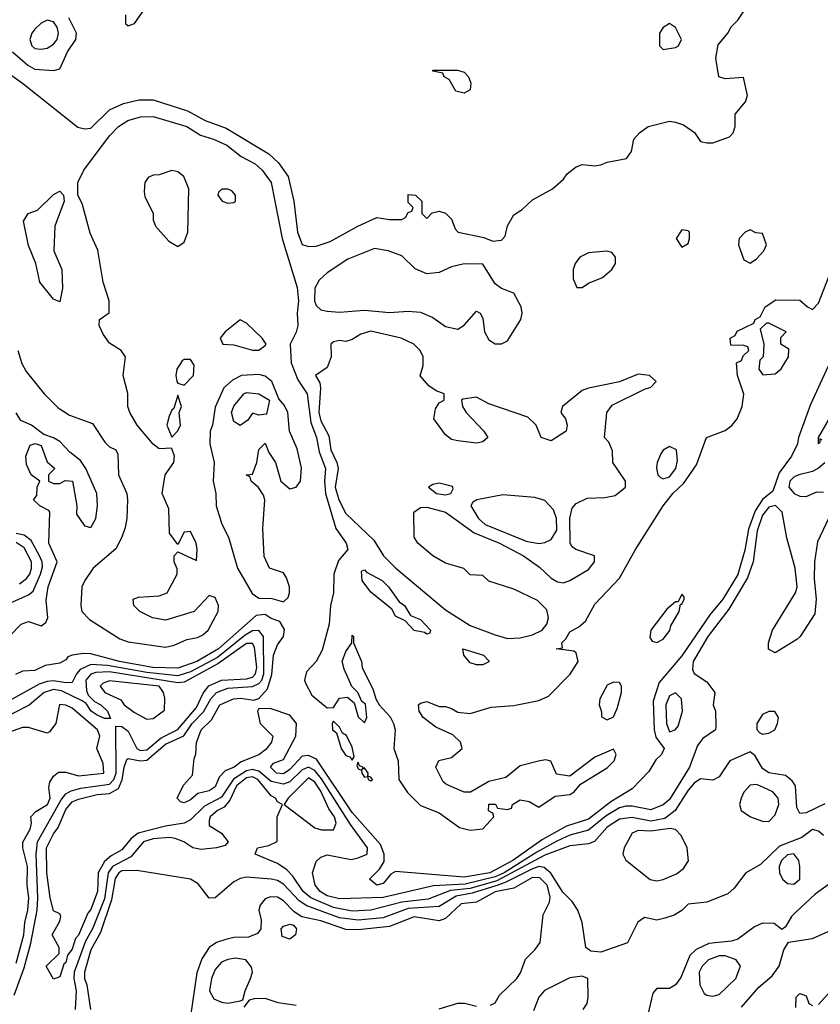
# Model space of a CAD drawing. Header units: inches. Extents: x 2380053 to 2584298, y 380219 to 546618.
# Tile 583 of 656: x 2512501 to 2515075, y 472587 to 475754. Entities that reach past the tile are written whole.
import ezdxf

# ---------------------------------------------------------------- set-up
doc = ezdxf.new("R2010")
doc.units = ezdxf.units.IN
doc.header["$MEASUREMENT"] = 0
doc.layers.add('C5417', color=7, linetype='Continuous')

msp = doc.modelspace()

# ---------------------------------------------------------------- linework, layer by layer
at = {"layer": 'C5417', "color": 2}
for points, elevation in [([(2512416, 475616), (2512510.6, 475550), (2512687.9, 475407.9), (2512710, 475402.8), (2512730, 475404.9), (2512790, 475463.8), (2512835.4, 475484.6), (2512884.2, 475495.8), (2512930, 475496.4), (2513040.8, 475460.8), (2513097.3, 475430), (2513164.8, 475404.8), (2513302.6, 475322.6), (2513333.4, 475293.4), (2513364.2, 475250), (2513382.4, 475170), (2513394, 475070), (2513410, 475030.8), (2513430, 475024), (2513454.2, 475025.8), (2513499.5, 475040.5), (2513588, 475090), (2513650, 475118), (2513690, 475110.8), (2513730, 475111.3), (2513742, 475118), (2513750, 475134), (2513762, 475138), (2513766, 475150), (2513750, 475166), (2513750, 475191.3), (2513774, 475190), (2513794, 475170), (2513794, 475130), (2513810, 475114), (2513827.3, 475132.7), (2513850, 475138), (2513870, 475131.3), (2513890, 475112), (2513901, 475081), (2513911, 475071), (2513993.2, 475053.2), (2514022, 475042), (2514050, 475044.7), (2514062, 475058), (2514070, 475091.3), (2514090, 475126), (2514116.6, 475143.4), (2514150, 475174.8), (2514214, 475210), (2514250, 475241), (2514261.7, 475258.3), (2514290, 475280.5), (2514310, 475288), (2514350, 475284), (2514370, 475286.8), (2514390, 475296), (2514452.5, 475307.5), (2514468, 475330), (2514475.3, 475370), (2514494, 475390), (2514522, 475410), (2514590, 475427.3), (2514610, 475424), (2514635.5, 475415.5), (2514671.1, 475391.1), (2514690, 475362), (2514710, 475358), (2514730, 475358), (2514783.1, 475376.9), (2514795.3, 475390), (2514802, 475410), (2514802, 475450), (2514835.3, 475490), (2514841.2, 475510), (2514828, 475568), (2514770, 475564), (2514748.7, 475570), (2514739.3, 475630), (2514747, 475673), (2514778, 475710), (2514788.9, 475731.1), (2514810, 475752), (2514850, 475812)], 6), ([(2512842, 475770), (2512842, 475742), (2512850, 475734), (2512870, 475742), (2512910, 475798)], 10), ([(2512478.4, 475650), (2512527.5, 475607.5), (2512550, 475594.9), (2512609.5, 475590.5), (2512630, 475596), (2512654.7, 475650), (2512681.6, 475690), (2512683.6, 475710), (2512659.6, 475759.6)], 10), ([(2512495.8, 474690), (2512507.9, 474647.9), (2512522.6, 474622.6), (2512580.5, 474550), (2512625.3, 474505.2), (2512661.5, 474481.5), (2512734.9, 474454.9), (2512775.4, 474395.4), (2512790, 474380.5), (2512810.3, 474370.3), (2512816.7, 474356.7), (2512819.5, 474290), (2512845.5, 474230), (2512848.4, 474210), (2512846, 474150), (2512839.9, 474120.1), (2512830.2, 474089.8), (2512810, 474052.3), (2512738, 473990), (2512710.4, 473950), (2512701.6, 473930), (2512698, 473870), (2512701.6, 473850), (2512725.3, 473825.2), (2512822.8, 473762.7), (2512850, 473752.4), (2512970, 473735.8), (2512998, 473742), (2513039.1, 473760.9), (2513072.7, 473767.3), (2513090, 473774.9), (2513107, 473790), (2513139.5, 473850), (2513140.9, 473870), (2513130, 473895.3), (2513110, 473902), (2513062, 473850), (2512970, 473822.7), (2512928, 473830), (2512888, 473850), (2512868, 473870), (2512866, 473890), (2512883.2, 473896.8), (2512950, 473901), (2512975.3, 473910), (2513008, 473970), (2513007.3, 473987.3), (2512998, 474010), (2512998, 474030), (2513010, 474042), (2513070, 474014), (2513072.3, 474050), (2513069, 474070), (2513050, 474108), (2513030, 474106), (2513010, 474066), (2512982.7, 474102.7), (2512980.4, 474180.4), (2512959, 474230), (2512969, 474290), (2512997, 474330), (2512999.3, 474350), (2512992, 474372), (2512990, 474375.3), (2512950, 474374), (2512930, 474389), (2512879, 474450), (2512855.3, 474490), (2512849, 474510), (2512848.9, 474551.1), (2512834, 474610), (2512842, 474670), (2512828, 474690), (2512790, 474714), (2512770, 474742), (2512757.2, 474770), (2512758, 474790), (2512788.9, 474811.1), (2512789.3, 474850), (2512769.4, 474910), (2512752.1, 475012.1), (2512727.7, 475067.7), (2512702.7, 475162.7), (2512688, 475190), (2512688.7, 475230), (2512707, 475270), (2512790, 475380.7), (2512819, 475410), (2512849.2, 475430), (2512890, 475441.6), (2512930, 475443), (2513038.8, 475410), (2513082.4, 475382.4), (2513124.7, 475370), (2513166.8, 475350), (2513213.8, 475313.8), (2513258.8, 475290), (2513280.7, 475270), (2513310.3, 475230), (2513344.9, 475050), (2513393, 474893), (2513398, 474850), (2513393.7, 474810), (2513395.3, 474770), (2513390, 474749), (2513370.4, 474710), (2513374, 474650), (2513395.4, 474595.4), (2513425.3, 474550), (2513437.8, 474457.8), (2513455.2, 474410), (2513463.7, 474363.7), (2513484.9, 474310), (2513481.2, 474270), (2513484.4, 474230), (2513517.2, 474117.2), (2513550.7, 474070), (2513556, 474050), (2513525.8, 474014.2), (2513511.8, 473970), (2513510.3, 473910), (2513500.4, 473870), (2513496.3, 473810), (2513473.4, 473726.6), (2513454.9, 473690), (2513423.6, 473656.4), (2513417.1, 473630), (2513419.9, 473619.9), (2513441.1, 473581.1), (2513490, 473541), (2513510, 473542), (2513530, 473571.3), (2513555.3, 473575.3), (2513576.9, 473556.9), (2513590, 473512), (2513610, 473492), (2513617.2, 473510), (2513612.7, 473552.7), (2513601.2, 473561.2), (2513588, 473590), (2513569.1, 473609.1), (2513544.5, 473664.5), (2513538, 473690), (2513550, 473722), (2513568.7, 473750), (2513570, 473774), (2513574, 473770), (2513574, 473750), (2513600.7, 473690), (2513602.8, 473670), (2513638, 473598), (2513646, 473570), (2513657.3, 473550), (2513692.1, 473512.1), (2513703, 473490), (2513708, 473470), (2513704.7, 473410), (2513718, 473370), (2513720.7, 473310), (2513748.4, 473268.4), (2513790, 473226), (2513850, 473202.8), (2513915.2, 473155.2), (2513950, 473146.8), (2513990, 473151.3), (2514026, 473190), (2514022, 473202), (2514008.9, 473208.9), (2514010, 473231.3), (2514031.1, 473231.1), (2514038, 473218), (2514070, 473214), (2514082, 473218), (2514086, 473230), (2514110, 473244.7), (2514139.6, 473239.6), (2514170, 473221), (2514223.1, 473256.9), (2514270, 473262), (2514284, 473270), (2514304.5, 473295.5), (2514390, 473347.3), (2514412.7, 473370), (2514419, 473390), (2514410, 473408), (2514350, 473382), (2514270, 473321.2), (2514227.3, 473327.3), (2514208.7, 473368.7), (2514193.2, 473373.2), (2514174, 473370), (2514110, 473354), (2514064, 473316), (2514010, 473304), (2513950.9, 473269.1), (2513930, 473269.2), (2513874, 473294), (2513863.1, 473303.1), (2513839, 473350), (2513849.1, 473370.9), (2513890, 473380.7), (2513924, 473410), (2513919, 473430), (2513893.8, 473453.8), (2513838.9, 473478.9), (2513799, 473510), (2513785.2, 473530), (2513784, 473550), (2513790, 473556), (2513810, 473561), (2513850, 473544.7), (2513870, 473544.7), (2513890, 473538), (2513910, 473526.8), (2513950, 473522.8), (2514017.5, 473542.5), (2514090, 473548), (2514170, 473563.8), (2514202, 473578), (2514271.3, 473648.7), (2514297, 473690), (2514290, 473718), (2514283.1, 473723.1), (2514226, 473730), (2514246, 473734), (2514244, 473750), (2514257.5, 473762.5), (2514270, 473784.7), (2514299, 473801), (2514320.4, 473819.6), (2514350, 473874), (2514430, 473958), (2514480.7, 474050), (2514569.7, 474190.2), (2514601.6, 474230), (2514637, 474263), (2514677.5, 474322.5), (2514709, 474410), (2514770, 474432.7), (2514791, 474449), (2514807.6, 474470), (2514824.5, 474510), (2514829.1, 474549.1), (2514808.7, 474610), (2514806, 474650), (2514822, 474658), (2514827.3, 474672.7), (2514846, 474690), (2514842, 474702), (2514830, 474706), (2514787.3, 474707.3), (2514786, 474730), (2514802, 474738), (2514808.4, 474751.6), (2514862, 474778), (2514866, 474790), (2514882, 474798), (2514898, 474830), (2514932.7, 474852.7), (2515010, 474852), (2515034, 474830), (2515050, 474822), (2515070, 474842), (2515104, 474930)], 2), ([(2515100.2, 474639.8), (2515044.2, 474515.8), (2515004.9, 474410), (2515001.6, 474390), (2514982.4, 474350), (2514943.1, 474296.9), (2514922.5, 474237.5), (2514889.2, 474210.8), (2514865.7, 474174.3), (2514844.3, 474115.7), (2514832.2, 474047.8), (2514810, 473969.6), (2514761.5, 473890), (2514720.7, 473839.3), (2514630, 473707.8), (2514557.6, 473622.4), (2514538, 473562), (2514540.7, 473470), (2514546.7, 473446.7), (2514573, 473410), (2514564.9, 473390), (2514546.6, 473373.4), (2514524.2, 473335.8), (2514470, 473279.6), (2514402, 473238), (2514330, 473182.4), (2514259.7, 473160.3), (2514182.5, 473117.4), (2514086.7, 473050), (2514012.7, 473010), (2513930, 472995.6), (2513710, 473014.5), (2513694.6, 473005.4), (2513670, 472975.1), (2513650, 472969.8), (2513626, 472990), (2513658.6, 473021.4), (2513673.3, 473046.7), (2513672.6, 473070), (2513661, 473101), (2513570, 473204.4), (2513455.9, 473375.9), (2513430, 473387.6), (2513410, 473385.4), (2513370, 473342.4), (2513350, 473327.9), (2513327, 473330), (2513307.8, 473350), (2513317.2, 473362.8), (2513350, 473374.8), (2513389.6, 473450), (2513391.6, 473490), (2513370, 473517), (2513310, 473537), (2513270, 473538), (2513266, 473530), (2513274.8, 473490), (2513315.5, 473450), (2513310.8, 473430), (2513293, 473407), (2513270.6, 473389.4), (2513213.4, 473366.6), (2513190.5, 473350), (2513162.3, 473337.7), (2513142.8, 473317.2), (2513130, 473286.6), (2513110, 473274), (2513074.4, 473265.6), (2513050, 473245.2), (2513030, 473235.3), (2513018, 473238), (2513008, 473250), (2513028.4, 473291.6), (2513056.4, 473323.6), (2513062, 473378), (2513068, 473392), (2513069.3, 473429.3), (2513084.7, 473470), (2513118.5, 473501.5), (2513144.7, 473550), (2513188.7, 473570), (2513212.2, 473572.2), (2513254.6, 473565.4), (2513269.7, 473570.3), (2513298, 473602), (2513311.9, 473648.1), (2513316.9, 473710), (2513330, 473742.8), (2513349.3, 473770), (2513352.3, 473792.3), (2513338, 473818), (2513310, 473827.6), (2513290, 473841.3), (2513262, 473838), (2513140.3, 473730), (2513070.3, 473690), (2513010, 473667.9), (2512929, 473670), (2512822.7, 473690), (2512730, 473714), (2512705.1, 473714.9), (2512670.3, 473709.7), (2512655.9, 473704.1), (2512650, 473695.3), (2512630, 473684), (2512583.6, 473676.4), (2512550, 473661.2), (2512510, 473658), (2512487.3, 473647.3)], 2), ([(2512468.7, 473771.3), (2512506, 473810), (2512530, 473818), (2512570, 473804.7), (2512585.2, 473814.8), (2512592, 473830), (2512586.7, 473886.7), (2512593, 473930), (2512621.6, 474010), (2512595.1, 474070), (2512598, 474170), (2512595.3, 474175.3), (2512566, 474190), (2512546, 474210), (2512556.4, 474223.6), (2512558, 474250), (2512566, 474270), (2512538, 474290), (2512522.7, 474322.7), (2512521.2, 474350), (2512534.6, 474385.4), (2512551, 474391), (2512570, 474384.7), (2512590, 474332), (2512614, 474310), (2512594, 474290), (2512594, 474270), (2512610, 474262), (2512630, 474262), (2512648, 474272), (2512671, 474270), (2512684.7, 474190), (2512683.6, 474163.6), (2512710, 474126), (2512730, 474121), (2512746, 474150), (2512751.6, 474190), (2512749.6, 474230), (2512714, 474310), (2512696.4, 474336.4), (2512662.6, 474362.6), (2512630, 474397), (2512610, 474409.4), (2512579.3, 474419.3), (2512539, 474450), (2512505.1, 474465.1), (2512489.5, 474489.5)], 2), ([(2515081.2, 474401.2), (2515074, 474406), (2515074, 474394), (2515069.3, 474389.3), (2515069.4, 474410), (2515120.5, 474499.5)], 2), ([(2515090, 474328.2), (2515070, 474311.1), (2515050, 474300.5), (2515006.8, 474290), (2514990, 474282.4), (2514977.6, 474270), (2514974, 474250), (2514990.8, 474230), (2515010, 474221.3), (2515030, 474220.5), (2515064.2, 474235.8), (2515085.4, 474234.6)], 6), ([(2515101.5, 474150), (2515065.8, 474074.2), (2515057, 474010), (2515055.3, 473955.3), (2515062.4, 473890), (2515057.6, 473842.4), (2515010.5, 473769.5), (2514999.9, 473760.1), (2514930, 473718), (2514908.9, 473728.9), (2514908.7, 473750), (2514922, 473790), (2514996, 473910), (2515000.9, 473930), (2514994, 473990), (2514967.2, 474087.2), (2514952.6, 474170), (2514931.3, 474191.3), (2514910, 474185.8), (2514890, 474160.5), (2514872.3, 474110), (2514859.3, 474010), (2514841.2, 473958.8), (2514781.7, 473858.3), (2514714, 473770), (2514666.3, 473690), (2514664.4, 473664.4), (2514670, 473651.3), (2514710, 473624.7), (2514736, 473590), (2514731.3, 473550), (2514738, 473530), (2514739.8, 473480.2), (2514738, 473470), (2514697.7, 473442.3), (2514680.2, 473419.8), (2514654.9, 473350), (2514590, 473245.4), (2514570, 473228.2), (2514530, 473213), (2514470, 473223.8), (2514450, 473224.4), (2514430, 473218.6), (2514386.8, 473193.1), (2514330, 473147.2), (2514270, 473131.3), (2514228.7, 473111.3), (2514163.6, 473076.4), (2514059, 473010), (2514030, 472997.1), (2513933.8, 472973.8), (2513831.6, 472968.4), (2513670, 472930.7), (2513530, 472925.8), (2513490, 472935.8), (2513466.9, 472950), (2513451.3, 472970), (2513442.9, 473010), (2513454, 473046), (2513470, 473060.7), (2513490, 473067.7), (2513566.8, 473053.2), (2513590, 473058), (2513618, 473070), (2513619.7, 473090), (2513564.9, 473164.9), (2513471.8, 473311.8), (2513450, 473339.4), (2513430, 473349.8), (2513410, 473341.1), (2513370, 473302.2), (2513350, 473294.9), (2513310, 473303.2), (2513270, 473337.3), (2513250, 473342.8), (2513230, 473338.5), (2513188.7, 473311.3), (2513150, 473253.6), (2513096, 473224), (2513050, 473180.4), (2513030, 473169.8), (2512970, 473160.3), (2512882, 473138), (2512859.6, 473120.4), (2512830, 473083.9), (2512795.7, 473064.3), (2512774.1, 473045.9), (2512753.4, 473010), (2512751.8, 472950), (2512730, 472892.3), (2512720.2, 472879.8), (2512690, 472809.6), (2512681, 472799), (2512670, 472764), (2512654.9, 472745.1), (2512650, 472722), (2512643.5, 472716.5), (2512630, 472675.3), (2512610, 472668), (2512586, 472710), (2512628, 472750), (2512628.7, 472770), (2512606, 472810), (2512630, 472854), (2512634, 472870), (2512630, 472878), (2512610, 472888), (2512599.5, 472930), (2512588.8, 473010), (2512587.1, 473090), (2512610, 473135.8), (2512624.8, 473155.2), (2512650, 473213.7), (2512670, 473238), (2512690, 473246.5), (2512750, 473262.2), (2512790, 473264.9), (2512818.5, 473281.5), (2512831.3, 473308.7), (2512836.8, 473350), (2512846.2, 473373.9), (2512850, 473377.4), (2512890, 473370.2), (2512910, 473372.6), (2512970, 473423.5), (2513029.4, 473450.6), (2513056.2, 473490), (2513091.9, 473528.1), (2513115.9, 473570), (2513134, 473590), (2513170, 473604), (2513250, 473608.7), (2513270, 473618.5), (2513279.5, 473630), (2513286.5, 473650), (2513284.8, 473770), (2513270, 473789.7), (2513250, 473788.2), (2513225.9, 473774.1), (2513137, 473703), (2513050, 473656.2), (2513010, 473643.4), (2512910, 473654.3), (2512783.7, 473676.3), (2512730, 473679.9), (2512696, 473664), (2512683.6, 473650), (2512670, 473622.4), (2512650, 473620.7), (2512610, 473627.9), (2512590, 473625.6), (2512563.8, 473616.2), (2512448.1, 473551.9)], 6), ([(2512450, 473868.8), (2512530, 473904.2), (2512544.1, 473915.9), (2512568.2, 473970), (2512574.2, 473994.2), (2512573.6, 474010), (2512565.5, 474030), (2512538.7, 474078.7), (2512516.2, 474096.2), (2512490, 474101.7)], 6), ([(2512500.6, 473939.4), (2512523.5, 473956.5), (2512533.5, 473970), (2512539.8, 473990), (2512539.4, 474010), (2512515.2, 474055.2), (2512490, 474072.7)], 10), ([(2512483.9, 472616.1), (2512515.3, 472704.7), (2512536.7, 472783.3), (2512557, 472890), (2512559.5, 472930), (2512554, 473070), (2512558.6, 473110), (2512635.1, 473244.9), (2512650, 473263.9), (2512666.3, 473273.6), (2512697.6, 473282.4), (2512790, 473295), (2512804.5, 473310), (2512811, 473330), (2512810, 473482), (2512830, 473480.4), (2512850, 473465.5), (2512878, 473410), (2512890, 473402.9), (2512910, 473405.2), (2512956.2, 473443.8), (2513010, 473471.3), (2513070, 473542), (2513091.7, 473588.3), (2513109, 473611), (2513150.5, 473629.5), (2513230, 473634), (2513250, 473639.2), (2513259.8, 473650), (2513263.7, 473670), (2513256, 473736), (2513250, 473747.8), (2513230, 473747.9), (2513138.3, 473681.7), (2513030, 473623.4), (2513010, 473621.2), (2512790, 473656.1), (2512745.8, 473654.2), (2512730, 473648.6), (2512714.2, 473630), (2512716.6, 473596.6), (2512721.7, 473581.7), (2512741.3, 473561.3), (2512762.4, 473550), (2512783.1, 473530), (2512793.2, 473506.8), (2512773.8, 473506.2), (2512750, 473516.9), (2512731.6, 473530), (2512714.5, 473554.5), (2512702.6, 473562.6), (2512635.4, 473595.4), (2512610, 473599.8), (2512580.3, 473590), (2512531.3, 473548.7), (2512430, 473497.2)], 10), ([(2512490, 472719.1), (2512514.7, 472810), (2512517.8, 472850), (2512527.8, 472890), (2512530.6, 472930), (2512525.5, 472970), (2512526.8, 473030), (2512511.2, 473090), (2512511.3, 473108.7), (2512534.7, 473150), (2512539.6, 473170), (2512537.2, 473190), (2512553.3, 473206.7), (2512590.8, 473230), (2512599.1, 473250), (2512595.1, 473284.9), (2512598, 473302), (2512610, 473321), (2512626.6, 473333.4), (2512650, 473333.4), (2512690, 473321.7), (2512771.5, 473330), (2512770, 473362), (2512749.2, 473410), (2512758.7, 473450), (2512751.3, 473470), (2512670, 473539.1), (2512650, 473549.5), (2512628.8, 473551.2), (2512617.1, 473490), (2512596.7, 473463.3), (2512590, 473459.5), (2512530, 473476.9), (2512510, 473476.9), (2512450, 473456.3)], 14), ([(2515090, 473231.6), (2515030, 473203), (2515010, 473200.9), (2515000.1, 473220.1), (2514996, 473290), (2514985.4, 473305.4), (2514963.2, 473323.2), (2514910, 473331.8), (2514890, 473345.1), (2514866, 473386), (2514850, 473399), (2514784.7, 473370), (2514750, 473319), (2514730, 473308), (2514690, 473312.7), (2514670, 473298.4), (2514650, 473276.2), (2514609, 473210), (2514575.8, 473184.2), (2514530, 473176), (2514470, 473187.8), (2514430, 473182.3), (2514390, 473156.9), (2514349.1, 473110.9), (2514330, 473103.5), (2514270, 473096.4), (2514190, 473066.8), (2514035.8, 472984.2), (2513950, 472959.9), (2513886.4, 472953.6), (2513814.4, 472925.6), (2513730, 472915.2), (2513630.1, 472889.9), (2513570, 472886.9), (2513510, 472897.9), (2513437.4, 472930), (2513412.2, 472950), (2513379.3, 472999.3), (2513359.8, 473019.8), (2513330, 473039.5), (2513258, 473070), (2513266, 473090), (2513302, 473098), (2513328.9, 473111.1), (2513328.7, 473190), (2513346, 473230), (2513330, 473238), (2513324, 473250), (2513310, 473258), (2513267.2, 473310), (2513250, 473318.6), (2513230, 473315.2), (2513198.4, 473290), (2513176.4, 473243.6), (2513158.9, 473221.1), (2513137.3, 473210), (2513114, 473190), (2513110, 473178), (2513110, 473162), (2513150, 473138), (2513172, 473110), (2513162, 473098), (2513134, 473090), (2513084.8, 473084.8), (2513058, 473090), (2513028.7, 473110), (2513000.7, 473120.7), (2512983.3, 473123.3), (2512930, 473118.9), (2512899.5, 473110), (2512858.9, 473061.1), (2512799.7, 473030), (2512786.1, 473010), (2512773.8, 472926.2), (2512735.7, 472830), (2512712.8, 472790), (2512676.6, 472690), (2512675.3, 472670), (2512682.5, 472630), (2512679.7, 472570)], 10), ([(2515086, 473130), (2515070, 473143.7), (2515050, 473149.3), (2515016.3, 473123.7), (2514944.6, 473095.4), (2514882.9, 473037.1), (2514836.3, 473010), (2514798.9, 472961.1), (2514777.6, 472942.4), (2514710, 472915.1), (2514650.9, 472909.1), (2514630, 472888.7), (2514606, 472874), (2514576, 472864), (2514550, 472857.2), (2514510, 472866.6), (2514489, 472851), (2514455.4, 472784.6), (2514370, 472754.5), (2514338, 472758), (2514322, 472770), (2514309.7, 472849.7), (2514295.6, 472890), (2514277.4, 472917.4), (2514247.8, 472947.8), (2514209.2, 473009.2), (2514187.3, 473027.3), (2514170, 473029.8), (2514150, 473023.2), (2514061.7, 472978.3), (2514031.9, 472968.1), (2513955.8, 472944.2), (2513904.7, 472935.3), (2513850, 472901.1), (2513750, 472895), (2513670, 472864.7), (2513590, 472857.7), (2513530, 472864.9), (2513424.3, 472904.3), (2513400, 472920), (2513350, 472973.5), (2513330, 472985.1), (2513310, 472989.8), (2513230, 472996.3), (2513210, 472991.5), (2513190, 472980.7), (2513130, 472929.2), (2513110, 472928.7), (2513074.8, 472974.8), (2513050, 472989.2), (2512877.6, 473017.6), (2512830, 473016.2), (2512820.3, 473010), (2512808.1, 472991.9), (2512796.9, 472923.1), (2512761.6, 472818.4), (2512730, 472762.7), (2512709.3, 472690), (2512709.2, 472670), (2512717.6, 472650), (2512728.7, 472570)], 14), ([(2514015.5, 472584.5), (2514030, 472591.3), (2514043.7, 472616.3), (2514099.3, 472670), (2514111.3, 472688.7), (2514127.3, 472732.7), (2514157.7, 472762.3), (2514174.2, 472785.8), (2514184.8, 472875.2), (2514204.8, 472915.2), (2514207.2, 472932.8), (2514197.1, 472970), (2514174, 472994), (2514150, 472995.4), (2514090, 472960.5), (2514030, 472948.6), (2513970, 472915.8), (2513920.5, 472910), (2513870, 472863), (2513850, 472855.8), (2513770, 472868.3), (2513690, 472837.1), (2513590, 472826.4), (2513550, 472827.3), (2513470, 472855.1), (2513408, 472868), (2513384, 472884), (2513350, 472919.7), (2513330, 472931.2), (2513307.5, 472932.5), (2513290, 472926.6), (2513274, 472906), (2513270.4, 472890), (2513277.8, 472857.8), (2513276.9, 472830), (2513265.4, 472814.6), (2513236.5, 472803.5), (2513190, 472801.7), (2513164, 472796), (2513134.1, 472785.9), (2513110, 472769.6), (2513086.8, 472733.2), (2513071.2, 472688.8), (2513050.7, 472549.3)], 18), ([(2515105.3, 472974.7), (2515058.6, 472941.5), (2514996.2, 472883.8), (2514982.8, 472870), (2514963.6, 472836.4), (2514952, 472828), (2514927, 472847), (2514890, 472847.8), (2514863.6, 472836.4), (2514810, 472796.3), (2514790.2, 472789.8), (2514717.1, 472782.9), (2514676.7, 472763.3), (2514656.1, 472743.9), (2514627.1, 472672.9), (2514610, 472649.4), (2514590, 472638), (2514550, 472638), (2514536.9, 472623.1), (2514510, 472508)], 18), ([(2514821.8, 472578.2), (2514877.4, 472642.6), (2514921, 472679), (2514942.7, 472710), (2514958, 472762), (2514973.6, 472786.4), (2515050, 472798.5), (2515130, 472833.6)], 18), ([(2514313.2, 472570), (2514326, 472590), (2514329.3, 472610), (2514328, 472670), (2514310, 472677.2), (2514270, 472672.7), (2514189, 472631), (2514170.4, 472610), (2514153.4, 472566.6)], 18), ([(2514996.4, 472576.4), (2514998, 472610), (2515010, 472622), (2515030, 472614), (2515038, 472590), (2515050, 472582.8)], 14), ([(2515070, 472586), (2515109, 472630)], 14), ([(2513390, 472582.7), (2513332.1, 472592.1), (2513290, 472606), (2513254.8, 472605.2), (2513239.6, 472600.4), (2513222, 472578)], 22), ([(2513850, 472573), (2513910, 472590.5), (2513930.9, 472590.9), (2513970, 472581)], 18)]:
    msp.add_lwpolyline(points, dxfattribs=dict(at, elevation=elevation))
for points, elevation in [([(2512590, 475752.6), (2512570, 475742.4), (2512550, 475722.9), (2512540.3, 475710), (2512534, 475690), (2512540.5, 475670), (2512550, 475661.6), (2512570, 475658.7), (2512590, 475662), (2512610, 475674.9), (2512621.3, 475690), (2512626.3, 475710), (2512622, 475730), (2512610, 475747.3)], 14), ([(2514590, 475742), (2514570, 475728.7), (2514558.8, 475710), (2514558, 475670), (2514570, 475658), (2514610, 475664), (2514619, 475670), (2514629, 475690), (2514610, 475728.7)], 10), ([(2513930, 475518), (2513904, 475524), (2513882, 475562), (2513866, 475570), (2513862, 475582), (2513830, 475588), (2513830, 475592), (2513908.9, 475591.1), (2513930, 475584.7), (2513944.7, 475570), (2513951.3, 475550), (2513950, 475528.7)], 6), ([(2512990, 475268.7), (2512950, 475255.3), (2512930, 475254), (2512914, 475246), (2512904, 475230), (2512901.1, 475201.1), (2512903.8, 475183.8), (2512930, 475132), (2512930.4, 475110), (2512938, 475090), (2512981.3, 475041.3), (2513010, 475024.7), (2513030, 475038), (2513042, 475070), (2513045.2, 475210), (2513028.7, 475250), (2513010, 475264)], 2), ([(2512630, 474846), (2512610, 474855.3), (2512566, 474910), (2512553.2, 474970), (2512530, 475028), (2512514, 475106), (2512528.7, 475130), (2512558.6, 475141.4), (2512610, 475191.3), (2512630, 475202), (2512642, 475190), (2512644.7, 475170), (2512614, 475090), (2512610.7, 475010), (2512636.3, 474950), (2512638.8, 474890)], 2), ([(2513170, 475208.7), (2513151.6, 475208.4), (2513141, 475199), (2513138, 475190), (2513152, 475170), (2513170, 475164), (2513190, 475166), (2513195.3, 475170), (2513195.3, 475190), (2513183.1, 475203.1)], 2), ([(2514630, 475078), (2514612, 475050), (2514630, 475022), (2514650, 475034), (2514655.3, 475050), (2514655.3, 475070), (2514650, 475075.3)], 6), ([(2514850, 475078), (2514834, 475070), (2514814, 475050), (2514812, 475030), (2514830, 474982), (2514850, 474971.3), (2514870, 474984.7), (2514894, 475010), (2514902, 475030), (2514890, 475066), (2514868.4, 475068.4)], 6), ([(2513642, 475018), (2513556.8, 474983.2), (2513490, 474939.5), (2513464.2, 474915.8), (2513450.5, 474890), (2513449, 474850), (2513454.6, 474834.6), (2513470, 474820.7), (2513490, 474816.3), (2513530, 474813.4), (2513610, 474819.3), (2513690, 474812.2), (2513750, 474816.3), (2513790, 474813.4), (2513830, 474796), (2513870, 474766.8), (2513910, 474758), (2513930, 474771.3), (2513970, 474816), (2513982, 474810), (2513990, 474794), (2513996, 474750), (2514010, 474724.7), (2514030, 474711), (2514050, 474711), (2514070, 474721), (2514112.7, 474790), (2514117.2, 474810), (2514113.2, 474830), (2514090, 474874), (2514050, 474889), (2514030, 474904), (2513990, 474968), (2513930, 474969), (2513890, 474959), (2513850, 474940.9), (2513810, 474936), (2513772.9, 474952.9), (2513730, 474994), (2513686, 475010)], 6), ([(2514389.4, 475009.4), (2514330, 475003.6), (2514302, 474990), (2514287.7, 474970), (2514280.7, 474950), (2514280.7, 474920.7), (2514292.7, 474892.7), (2514310, 474892), (2514330, 474906), (2514375.6, 474924.4), (2514405.2, 474950), (2514417.2, 474970), (2514417.2, 474990), (2514405.6, 475005.6)], 6), ([(2513210, 474788), (2513162, 474750), (2513146, 474730), (2513154, 474710), (2513190, 474707.7), (2513250, 474690.5), (2513270, 474690.7), (2513290, 474706), (2513294, 474710), (2513281.2, 474730), (2513230, 474778)], 2), ([(2514910, 474778), (2514902, 474778), (2514882, 474758), (2514894, 474710), (2514891.3, 474670), (2514881, 474659), (2514878, 474630), (2514891.1, 474611.1), (2514930, 474614.8), (2514950, 474631), (2514972.7, 474670), (2514974.6, 474694.6), (2514948, 474710), (2514948.4, 474731.6), (2514966, 474750)], 2), ([(2513630, 474752.3), (2513597.6, 474742.4), (2513570, 474725.2), (2513550, 474719), (2513530, 474722), (2513510, 474718), (2513502, 474710), (2513502.8, 474670), (2513490, 474635.3), (2513452, 474610), (2513466.2, 474586.2), (2513468.9, 474568.9), (2513462.7, 474490), (2513470, 474463.8), (2513494.9, 474414.9), (2513501.8, 474370), (2513520.8, 474330), (2513525.2, 474310), (2513515.5, 474250), (2513527.5, 474210), (2513550, 474166), (2513639.9, 474079.9), (2513670.5, 474030), (2513710.5, 473990), (2513870, 473855.5), (2513950, 473805.7), (2514030, 473774.9), (2514070, 473763.7), (2514110, 473765.3), (2514150, 473774.9), (2514181.2, 473790), (2514196, 473810), (2514201.2, 473830), (2514196, 473856), (2514165.6, 473885.6), (2514090, 473922.7), (2514010, 473948), (2513990, 473966), (2513950, 473968.7), (2513929, 473989), (2513870, 474006), (2513829.2, 474030), (2513780.9, 474070), (2513769.6, 474090), (2513769, 474170), (2513790, 474184.9), (2513810, 474186.4), (2513870.2, 474170.2), (2513963, 474103), (2514043.8, 474070), (2514121.6, 474030), (2514173, 473993), (2514210, 473957.3), (2514230, 473946), (2514250, 473942.8), (2514270, 473950.5), (2514330, 473986), (2514349.4, 474010), (2514349, 474030), (2514289.7, 474049.7), (2514278, 474058), (2514271.5, 474070), (2514269.8, 474150.2), (2514277.4, 474182.6), (2514290, 474198), (2514325.4, 474214.6), (2514382.9, 474217.1), (2514416.2, 474223.8), (2514449, 474250), (2514449.2, 474270), (2514408.7, 474330), (2514407.3, 474367.3), (2514395.3, 474395.3), (2514382, 474410), (2514389.4, 474490.6), (2514406.3, 474513.7), (2514510, 474566), (2514530, 474572), (2514548, 474590), (2514526, 474610), (2514490, 474614), (2514430, 474588.7), (2514330, 474569.2), (2514310, 474561.2), (2514246.8, 474510), (2514241, 474490), (2514256, 474470), (2514261, 474450), (2514258, 474430), (2514210, 474399), (2514178, 474410), (2514162, 474450), (2514135.1, 474475.1), (2514010, 474518), (2513970, 474539.3), (2513926.4, 474533.6), (2513922, 474530), (2513924.7, 474510), (2513936.3, 474490), (2513993.4, 474430), (2514006.8, 474410), (2513990, 474396), (2513970, 474392), (2513910, 474399.3), (2513890, 474404), (2513870, 474419), (2513833.2, 474470), (2513838, 474502), (2513850, 474522), (2513866, 474530), (2513866, 474550), (2513840.2, 474560.2), (2513816.4, 474576.4), (2513788.4, 474608.4), (2513798, 474642), (2513799, 474670), (2513789, 474690), (2513769, 474710), (2513728, 474730)], 6), ([(2513050, 474661.2), (2513030, 474661.2), (2513023.4, 474656.6), (2513006.8, 474630), (2513002.8, 474610), (2513006, 474590), (2513010, 474584.7), (2513030, 474578.8), (2513059.6, 474610), (2513062.7, 474642.7)], 2), ([(2513270, 474613), (2513214, 474610), (2513185.3, 474594.7), (2513158, 474570), (2513130, 474508), (2513121.3, 474450), (2513114, 474430), (2513112.4, 474390), (2513126.4, 474330), (2513123.1, 474270), (2513131.8, 474230), (2513133.4, 474190), (2513151.7, 474131.7), (2513172.7, 474090), (2513201.3, 473990), (2513248.7, 473908.7), (2513270, 473893.4), (2513312.5, 473892.5), (2513350, 473882), (2513364, 473896), (2513369.1, 473910.9), (2513369.2, 473930), (2513358.9, 473958.9), (2513350, 473975.3), (2513304, 473990), (2513287.7, 474027.7), (2513282.7, 474117.3), (2513289, 474210), (2513284.7, 474224.7), (2513269.2, 474249.2), (2513246, 474270), (2513242, 474282), (2513229, 474290), (2513250, 474292), (2513264, 474330), (2513270, 474372), (2513290, 474392), (2513302, 474362), (2513324, 474330), (2513341, 474270), (2513370, 474244.7), (2513390, 474250.8), (2513403.7, 474270), (2513407.2, 474312.8), (2513393.6, 474373.6), (2513368.7, 474430), (2513363.7, 474490), (2513352.9, 474512.9), (2513334.5, 474534.5), (2513312, 474590), (2513290, 474607)], 2), ([(2513010, 474546), (2512996.9, 474503.1), (2512990, 474498), (2512981.4, 474478.6), (2512974, 474450), (2512990, 474411.3), (2513010, 474431.3), (2513018, 474450), (2513014, 474490), (2513022, 474510)], 2), ([(2513270, 474482), (2513250, 474488), (2513234.4, 474465.6), (2513210, 474449), (2513190, 474462), (2513182.7, 474490), (2513189.4, 474510.6), (2513222, 474550), (2513230, 474554.8), (2513270.4, 474550.4), (2513304.7, 474530), (2513294.8, 474485.2)], 2), ([(2514590, 474381.2), (2514570, 474369), (2514562.4, 474357.6), (2514550.6, 474330), (2514548.4, 474311.6), (2514553.4, 474290), (2514561.7, 474281.7), (2514570, 474277.1), (2514590, 474283.7), (2514611.1, 474310), (2514615.9, 474335.9), (2514612.7, 474370)], 6), ([(2513850, 474262.7), (2513830, 474259.3), (2513816, 474250), (2513841, 474230), (2513870, 474226), (2513888, 474230), (2513894.6, 474245.4), (2513892.9, 474252.9)], 10), ([(2514054.2, 474225.8), (2513970.7, 474209.3), (2513958, 474202), (2513951.3, 474190), (2513976.4, 474150), (2513998, 474130), (2514130, 474076.5), (2514170, 474068.8), (2514190, 474072), (2514210, 474082), (2514228.5, 474111.5), (2514227.2, 474150), (2514217.4, 474177.4), (2514190, 474207.6), (2514157.4, 474217.4)], 10), ([(2513810, 473778), (2513803.1, 473783.1), (2513770, 473789.4), (2513740.4, 473820.4), (2513710, 473835.3), (2513698, 473858), (2513630, 473912.7), (2513602.9, 473950), (2513600.2, 473979.8), (2513610, 473984.7), (2513616.8, 473976.8), (2513666.8, 473950), (2513686.8, 473930), (2513721.4, 473881.4), (2513738, 473870), (2513758, 473838), (2513790, 473824.7), (2513822, 473790), (2513819.6, 473780.4)], 2), ([(2514630, 473906), (2514618, 473882), (2514610, 473882), (2514581.6, 473858.4), (2514530.5, 473790), (2514527.1, 473767.1), (2514534.8, 473754.8), (2514550, 473750.7), (2514570, 473761.6), (2514591.1, 473788.9), (2514595.3, 473804.7), (2514621.2, 473850), (2514626, 473874), (2514630, 473874), (2514638, 473890), (2514638, 473898)], 2), ([(2513970, 473679), (2513950, 473685.2), (2513929, 473710), (2513926, 473730), (2513992, 473710), (2514010, 473692), (2514010, 473688.7), (2513990, 473679)], 2), ([(2512790, 473627), (2512770, 473619.5), (2512760.5, 473610), (2512774.8, 473590), (2512826.2, 473566.2), (2512837.3, 473550), (2512870, 473525.5), (2512910, 473504), (2512930, 473506.8), (2512967.3, 473532.7), (2512968.4, 473571.6), (2512964, 473590), (2512949.3, 473610)], 14), ([(2514410, 473622.7), (2514390, 473613.2), (2514366.8, 473570), (2514364.7, 473550), (2514372, 473528), (2514372, 473512), (2514390, 473502), (2514410, 473512), (2514422, 473538), (2514436, 473590), (2514436, 473610), (2514430, 473622)], 2), ([(2514610, 473588.7), (2514590, 473579.3), (2514578.7, 473550), (2514580.9, 473490), (2514590, 473463.1), (2514609, 473470), (2514618, 473482), (2514632.7, 473530), (2514629.2, 473569.2)], 6), ([(2514910, 473529.2), (2514890, 473519.3), (2514870.8, 473490), (2514871, 473471), (2514880.7, 473460.7), (2514890, 473456), (2514910, 473458.8), (2514928.7, 473470), (2514937.2, 473490), (2514941.2, 473510), (2514929, 473529)], 10), ([(2513510, 473498), (2513506, 473490), (2513507.3, 473470), (2513519.8, 473459.8), (2513534.8, 473410), (2513550, 473387.3), (2513562.8, 473382.8), (2513570, 473372), (2513577.2, 473382.8), (2513570, 473414), (2513551.5, 473451.5), (2513539, 473459), (2513530, 473478)], 2), ([(2513590, 473366), (2513585.4, 473354.6), (2513590, 473344.7), (2513599.8, 473339.8), (2513601, 473330), (2513610, 473318), (2513619.6, 473319.6), (2513622, 473310), (2513630, 473306), (2513635.3, 473310), (2513630, 473318), (2513620.4, 473320.4), (2513622, 473330), (2513610, 473348), (2513602, 473342), (2513606, 473350), (2513593.6, 473353.6)], 2), ([(2513430, 473315.1), (2513364.7, 473250), (2513352, 473230), (2513450, 473154.4), (2513471.7, 473148.3), (2513510, 473147.7), (2513518.4, 473170), (2513513.5, 473190), (2513495.5, 473215.5), (2513470, 473272.4), (2513450, 473301.1)], 10), ([(2514870, 473294), (2514850, 473291.5), (2514830, 473269.2), (2514820.4, 473250), (2514815.5, 473230), (2514820.7, 473210), (2514851, 473190), (2514890, 473176.4), (2514910, 473175.5), (2514930, 473196), (2514941.6, 473230), (2514939.6, 473250), (2514922.7, 473270), (2514881.2, 473290)], 14), ([(2514592.9, 473152.9), (2514530, 473144.2), (2514490, 473145.6), (2514470, 473137), (2514444.9, 473090), (2514440.7, 473070), (2514450.5, 473050.5), (2514528.6, 472988.6), (2514550, 472983.8), (2514570, 472988.2), (2514613.1, 473006.9), (2514635.8, 473024.2), (2514651.7, 473048.3), (2514647.6, 473090), (2514627.6, 473130), (2514610, 473149.6)], 14), ([(2514990, 473070.9), (2514970, 473068), (2514950.4, 473050), (2514943.6, 473030), (2514944.6, 473010), (2514953.4, 472990), (2514970, 472975.5), (2514990, 472973.4), (2515009.3, 472990), (2515009.6, 473030), (2515006.3, 473050)], 18), ([(2513370, 472796.4), (2513345.4, 472805.4), (2513341.7, 472830), (2513350, 472838.3), (2513370, 472844.9), (2513381.1, 472841.1), (2513391.7, 472830), (2513388.5, 472810)], 18), ([(2514750, 472743.1), (2514715.5, 472730), (2514695.3, 472710), (2514685.7, 472690), (2514688, 472650), (2514702.3, 472622.3), (2514710, 472616.3), (2514730, 472613), (2514750, 472619.1), (2514803.7, 472670), (2514819, 472710), (2514805.2, 472730), (2514770, 472742.6)], 22), ([(2513195.6, 472735.6), (2513170, 472731.6), (2513150, 472722.9), (2513130, 472699.3), (2513118, 472670), (2513112, 472630), (2513125.1, 472605.1), (2513150, 472593.7), (2513170, 472590.4), (2513210, 472598), (2513219, 472601), (2513226, 472630), (2513243.7, 472670), (2513249.3, 472690), (2513246.3, 472706.3), (2513228, 472730)], 22)]:
    msp.add_lwpolyline(points, close=True, dxfattribs=dict(at, elevation=elevation))

doc.saveas('drawing.dxf')
